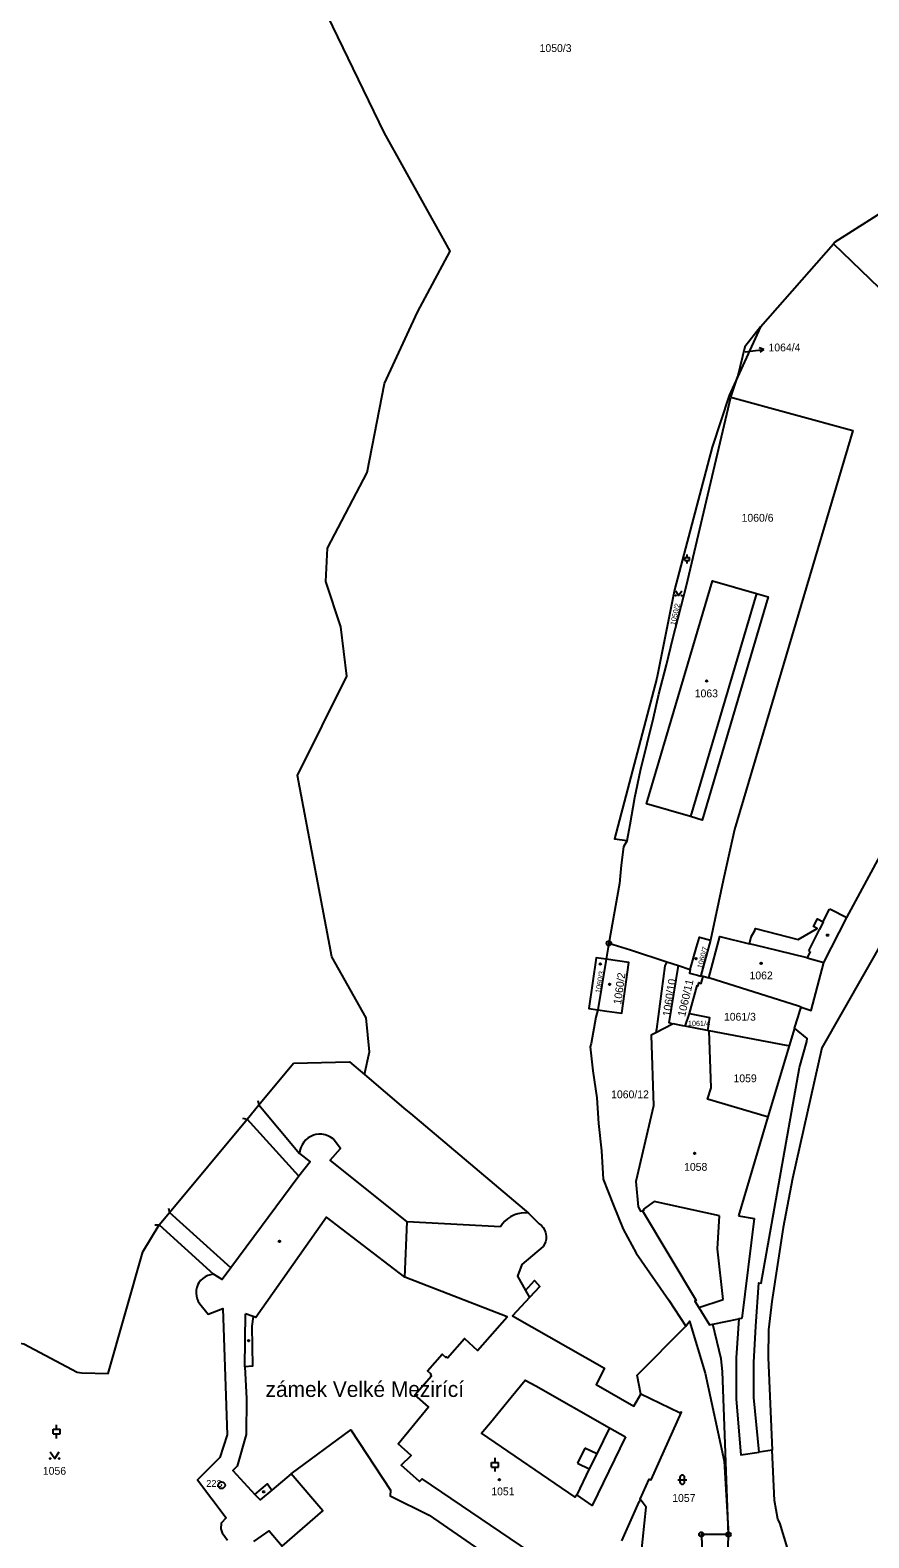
# Model space of a CAD drawing. Extents: x -644096 to -634268, y -1141430 to -1133463.
# Drawn here: x -639306.8 to -639124.2, y -1137978.7 to -1137650.6 of the extents above; entities that cross this region are included whole.
import ezdxf

# ---------------------------------------------------------------- set-up
doc = ezdxf.new("R2010")
doc.units = 0
for name, color, linetype in [('_CIVIL_CONSTRUCTION', 7, 'Continuous'), ('M_Svah_Nasyp', 7, 'Continuous'), ('M_Svah_Zarez', 7, 'Continuous'), ('spodek_zarez', 7, 'Continuous'), ('svrsek_osa_sjezdy', 7, 'Continuous'), ('svrsek_osa_terminal_VRT', 7, 'Continuous'), ('svrsek_osa_VRT', 7, 'Continuous'), ('svrsek_popisy_VRT', 7, 'Continuous'), ('terminal_VRT', 7, 'Continuous')]:
    doc.layers.add(name, color=color, linetype=linetype)

msp = doc.modelspace()

# ---------------------------------------------------------------- linework, layer by layer
at = {"layer": '_CIVIL_CONSTRUCTION'}
for centre, radius in [((-639180.77, -1137849.27), 0.5), ((-639180.77, -1137849.27), 0.0303), ((-639265.1, -1137967.2), 0.75), ((-639265.1, -1137967.2), 0.03), ((-639160.65, -1137977.92), 0.5), ((-639160.65, -1137977.92), 0.0303), ((-639154.74, -1137977.94), 0.5), ((-639154.74, -1137977.94), 0.0303)]:
    msp.add_circle(centre, radius, dxfattribs=at)
at = {"layer": 'M_Svah_Nasyp'}
for p, q in [((-639148.61, -1137773.17), (-639162.98, -1137821.7)), ((-639134.14, -1137844.59), (-639134.94, -1137846.25)), ((-639137.22, -1137850.95), (-639134.94, -1137846.25)), ((-639146.86, -1137850.19), (-639150.2, -1137849.37)), ((-639137.62, -1137852.47), (-639146.86, -1137850.19)), ((-639136.95, -1137851.08), (-639137.62, -1137852.47)), ((-639137.22, -1137850.95), (-639136.95, -1137851.08)), ((-639137.62, -1137852.47), (-639133.99, -1137853.42)), ((-639257.19, -1137883.45), (-639256.95, -1137884.42)), ((-639256.95, -1137884.42), (-639248.13, -1137895.03)), ((-639260.52, -1137887.35), (-639259.53, -1137887.52)), ((-639248.28, -1137899.96), (-639259.53, -1137887.52)), ((-639146.19, -1137887.07), (-639152.55, -1137908.6)), ((-639276.68, -1137906.9), (-639276.44, -1137907.87)), ((-639173.13, -1137907.26), (-639173.45, -1137907.49)), ((-639170.95, -1137905.48), (-639173.24, -1137907.1)), ((-639173.24, -1137907.1), (-639173.13, -1137907.26)), ((-639156.72, -1137908.57), (-639170.95, -1137905.48)), ((-639279.66, -1137910.53), (-639278.66, -1137910.55)), ((-639278.66, -1137910.55), (-639266.87, -1137921.3)), ((-639263.11, -1137919.9), (-639276.44, -1137907.87)), ((-639225.23, -1137921.93), (-639224.67, -1137909.87)), ((-639157.13, -1137915.73), (-639156.72, -1137908.57)), ((-639152.55, -1137908.6), (-639149.15, -1137909.14)), ((-639149.15, -1137909.14), (-639151.82, -1137930.91)), ((-639155.89, -1137926.81), (-639157.13, -1137915.73)), ((-639198.91, -1137924.86), (-639198.06, -1137926.37)), ((-639161.21, -1137928.54), (-639155.89, -1137926.81)), ((-639260.05, -1137941.47), (-639259.89, -1137929.93)), ((-639258.25, -1137930.49), (-639259.89, -1137929.93)), ((-639151.82, -1137930.91), (-639152.46, -1137931.03)), ((-639196.7, -1137945.61), (-639180.64, -1137954.69)), ((-639206.58, -1137953.53), (-639202.05, -1137948.05)), ((-639208.2, -1137955.49), (-639206.58, -1137953.53)), ((-639180.64, -1137954.69), (-639183.43, -1137960.37)), ((-639180.64, -1137954.69), (-639177.15, -1137956.66)), ((-639186, -1137959.11), (-639187.61, -1137962.38)), ((-639183.43, -1137960.37), (-639186, -1137959.11)), ((-639187.61, -1137962.38), (-639185.05, -1137963.64)), ((-639183.43, -1137960.37), (-639185.05, -1137963.64)), ((-639249.95, -1137964.76), (-639254.12, -1137968.25)), ((-639185.05, -1137963.64), (-639187.77, -1137969.27)), ((-639177.99, -1137979.29), (-639174.21, -1137970.84)), ((-639173.95, -1137970.25), (-639174.21, -1137970.84))]:
    msp.add_line(p, q, dxfattribs=at)
for points in [[(-639225.23, -1137921.93), (-639242.23, -1137908.86), (-639257.66, -1137930.69), (-639258.25, -1137930.49)], [(-639189.28, -1137988.61), (-639189.89, -1137988.23), (-639189.4, -1137987.5), (-639221.41, -1137965.81), (-639222.01, -1137966.41), (-639225.98, -1137962.87), (-639223.85, -1137960.77), (-639226.67, -1137958.19), (-639220.08, -1137950.16), (-639223.04, -1137947.55), (-639219.37, -1137943.38), (-639219.59, -1137943.19), (-639219.46, -1137943.04), (-639220.29, -1137942.31), (-639217.09, -1137938.68), (-639216.26, -1137939.41), (-639216.13, -1137939.26), (-639215.91, -1137939.46), (-639212.22, -1137935.28), (-639209.4, -1137937.9), (-639202.93, -1137930.57), (-639225.23, -1137921.93)], [(-639258.25, -1137930.49), (-639258.53, -1137932.57), (-639258.38, -1137941.31), (-639260.05, -1137941.47)], [(-639260.05, -1137941.47), (-639259.65, -1137948.35), (-639259.73, -1137956.17), (-639261.67, -1137963.05), (-639262.68, -1137964.04), (-639257.84, -1137969.21)], [(-639202.05, -1137948.05), (-639198.97, -1137944.32), (-639196.7, -1137945.61)], [(-639187.77, -1137969.27), (-639188.09, -1137969.83), (-639208.52, -1137955.88), (-639208.2, -1137955.49)], [(-639177.15, -1137956.66), (-639184.39, -1137971.6), (-639187.77, -1137969.27)], [(-639257.84, -1137969.21), (-639255.07, -1137966.94), (-639254.12, -1137968.25)], [(-639254.12, -1137968.25), (-639256.71, -1137970.42), (-639257.84, -1137969.21)]]:
    msp.add_lwpolyline(points, dxfattribs=at)
at = {"layer": 'M_Svah_Zarez'}
for centre in [(-639159.49, -1137792.19), (-639133.18, -1137847.5), (-639182.66, -1137853.77), (-639161.8, -1137852.64), (-639147.64, -1137853.63), (-639180.61, -1137858.21), (-639162.11, -1137894.97), (-639252.5, -1137914.12), (-639259.18, -1137935.75), (-639204.61, -1137965.99), (-639255.94, -1137968.65)]:
    msp.add_circle(centre, 0.175, dxfattribs=at)
at = {"layer": 'spodek_zarez'}
msp.add_circle((-638683.07, -1137056.85), 1378.08, dxfattribs=at)
at = {"layer": 'svrsek_osa_sjezdy'}
for p, q in [((-639164.26, -1137765.31), (-639163.26, -1137765.31)), ((-639164.26, -1137765.98), (-639164.26, -1137765.31)), ((-639164.26, -1137765.98), (-639163.26, -1137765.98)), ((-639163.76, -1137765.31), (-639163.76, -1137764.64)), ((-639163.76, -1137766.65), (-639163.76, -1137765.98)), ((-639163.26, -1137765.98), (-639163.26, -1137765.31)), ((-639301.75, -1137955.03), (-639300.25, -1137955.03)), ((-639301.75, -1137956.03), (-639301.75, -1137955.03)), ((-639301.75, -1137956.03), (-639300.25, -1137956.03)), ((-639301, -1137955.03), (-639301, -1137954.03)), ((-639301, -1137957.03), (-639301, -1137956.03)), ((-639300.25, -1137956.03), (-639300.25, -1137955.03)), ((-639206.32, -1137962.25), (-639204.82, -1137962.25)), ((-639206.32, -1137963.25), (-639206.32, -1137962.25)), ((-639206.32, -1137963.25), (-639204.82, -1137963.25)), ((-639205.57, -1137962.25), (-639205.57, -1137961.25)), ((-639205.57, -1137964.25), (-639205.57, -1137963.25)), ((-639204.82, -1137963.25), (-639204.82, -1137962.25)), ((-639165.8, -1137966), (-639163.8, -1137966)), ((-639165.3, -1137965.5), (-639165.3, -1137966.5)), ((-639164.3, -1137966.5), (-639164.3, -1137965.5))]:
    msp.add_line(p, q, dxfattribs=at)
for points in [[(-639166.26, -1137772.59), (-639165.59, -1137773.6), (-639164.92, -1137772.59)], [(-639302.43, -1137959.91), (-639301.43, -1137961.41), (-639300.43, -1137959.91)]]:
    msp.add_lwpolyline(points, dxfattribs=at)
for centre, radius in [((-639166.26, -1137773.6), 0.067), ((-639164.92, -1137773.6), 0.067), ((-639302.43, -1137961.41), 0.1), ((-639300.43, -1137961.41), 0.1)]:
    msp.add_circle(centre, radius, dxfattribs=at)
for centre, start, end in [((-639164.8, -1137965.5), 0, 180), ((-639164.8, -1137966.5), 180, 359.9879)]:
    msp.add_arc(centre, 0.5, start, end, dxfattribs=at)
at = {"layer": 'svrsek_osa_terminal_VRT'}
msp.add_arc((-642050.26, -1145189.6), 8802.25, 41.413152, 75.317049, dxfattribs=at)
at = {"layer": 'svrsek_popisy_VRT'}
for p, q in [((-639151.08, -1137720.56), (-639150, -1137720.42)), ((-639150, -1137720.42), (-639147.02, -1137720.05)), ((-639147.02, -1137720.05), (-639148.08, -1137719.68)), ((-639147.02, -1137720.05), (-639147.95, -1137720.67))]:
    msp.add_line(p, q, dxfattribs=at)
at = {"layer": 'terminal_VRT'}
for p, q in [((-639147.78, -1137715.12), (-639131.91, -1137697.05)), ((-639147.78, -1137715.12), (-639152.79, -1137726.05)), ((-639154.23, -1137730.46), (-639152.79, -1137726.05)), ((-639158.64, -1137848.6), (-639160.75, -1137856.29)), ((-639180.77, -1137849.27), (-639181.37, -1137852.73)), ((-639181.37, -1137852.73), (-639183.21, -1137863.74)), ((-639168.19, -1137853.29), (-639165.63, -1137854.14)), ((-639165.63, -1137854.14), (-639163.05, -1137855)), ((-639160.75, -1137856.29), (-639160.22, -1137856.45)), ((-639160.22, -1137856.45), (-639159.01, -1137856.82)), ((-639164.16, -1137867.33), (-639163.21, -1137864.53)), ((-639166.94, -1137866.88), (-639170.57, -1137868.74)), ((-639159.34, -1137868.27), (-639164.16, -1137867.33)), ((-639158.96, -1137868.34), (-639159.34, -1137868.27)), ((-639140.36, -1137867.71), (-639141.53, -1137871.61)), ((-639198.28, -1137907.99), (-639195.94, -1137910.34)), ((-639145.22, -1137959.56), (-639148.09, -1137960))]:
    msp.add_line(p, q, dxfattribs=at)
for points in [[(-639234.01, -1137877.81), (-639232.86, -1137872.91), (-639233.64, -1137865.46), (-639241.09, -1137852.22), (-639241.82, -1137848.34), (-639248.56, -1137812.78), (-639237.86, -1137791.15), (-639239.15, -1137780.41), (-639242.43, -1137770.55), (-639242, -1137763.26), (-639233.38, -1137746.84), (-639229.62, -1137727.42), (-639222.47, -1137711.96), (-639215.31, -1137698.64), (-639216.84, -1137695.9), (-639229.68, -1137672.84), (-639253.2, -1137624.2), (-639263.93, -1137592.62), (-639250.87, -1137579.15), (-639235.76, -1137573.59), (-639184.68, -1137555.83), (-639180.55, -1137554.36)], [(-639098.4, -1137675.63), (-639131.6, -1137696.7), (-639131.91, -1137697.05)], [(-639094.28, -1137733.48), (-639102, -1137725.87), (-639131.91, -1137697.05)], [(-639147.78, -1137715.12), (-639151.19, -1137719.49), (-639152.79, -1137726.05)], [(-639152.79, -1137726.05), (-639154.63, -1137730.05), (-639158.31, -1137741.3), (-639166.5, -1137772.35), (-639170.35, -1137791.55), (-639179.59, -1137826.53), (-639176.81, -1137826.89)], [(-639043.96, -1137725.53), (-639050.02, -1137738.52), (-639074.94, -1137774.99), (-639092.26, -1137798.07), (-639134.4, -1137872), (-639140.8, -1137900.48), (-639142.87, -1137911.09), (-639145.34, -1137927.24), (-639146, -1137933.41), (-639146.08, -1137939.4), (-639145.22, -1137959.56)], [(-639176.81, -1137826.89), (-639176.15, -1137823.41), (-639175.11, -1137817.52), (-639173.91, -1137811.69), (-639172.43, -1137805.78), (-639171.09, -1137800.24), (-639169.88, -1137795.03), (-639168.26, -1137788.7), (-639166.87, -1137782.97), (-639163.88, -1137771.38), (-639154.23, -1137730.46)], [(-639154.23, -1137730.46), (-639127.68, -1137737.69), (-639153.4, -1137824.54), (-639155.87, -1137835.64), (-639158.64, -1137848.6)], [(-639129.01, -1137843.67), (-639114.96, -1137817.73), (-639114.76, -1137817.82), (-639100.29, -1137794.25), (-639094.45, -1137785.26), (-639085.57, -1137772.14), (-639084.81, -1137771.06), (-639082.08, -1137767.28), (-639081.17, -1137766.45), (-639071.77, -1137758.66), (-639071.09, -1137757.9)], [(-639148.61, -1137773.17), (-639146.12, -1137773.91), (-639160.48, -1137822.48), (-639162.98, -1137821.7), (-639172.56, -1137818.89), (-639158.19, -1137770.4), (-639148.61, -1137773.17)], [(-639176.81, -1137826.89), (-639177.6, -1137828.28), (-639178.09, -1137832.28), (-639178.49, -1137836.23), (-639180.77, -1137849.27)], [(-639159.01, -1137856.82), (-639156.64, -1137847.78), (-639150.2, -1137849.37), (-639149.83, -1137847.87), (-639149.02, -1137846.52), (-639148.89, -1137846.04), (-639139.6, -1137848.45), (-639135.45, -1137846.04), (-639136.2, -1137845.64), (-639135.4, -1137843.98), (-639134.14, -1137844.59), (-639132.84, -1137841.9), (-639132.5, -1137841.84), (-639129.01, -1137843.67)], [(-639138.94, -1137863.18), (-639136.74, -1137863.88), (-639133.99, -1137853.42), (-639129.01, -1137843.67)], [(-639163.05, -1137855), (-639161.68, -1137850.13), (-639161.08, -1137847.93), (-639158.64, -1137848.6)], [(-639180.77, -1137849.27), (-639176.09, -1137850.67), (-639168.19, -1137853.29)], [(-639181.37, -1137852.73), (-639183.56, -1137852.42), (-639185.11, -1137863.47), (-639183.21, -1137863.74)], [(-639183.21, -1137863.74), (-639181.21, -1137864.02), (-639177.96, -1137864.47), (-639176.42, -1137853.42), (-639181.37, -1137852.73)], [(-639168.19, -1137853.29), (-639168.62, -1137854.15), (-639170.4, -1137867.94), (-639170.57, -1137868.74)], [(-639166.94, -1137866.88), (-639167.66, -1137866.56), (-639165.63, -1137854.14)], [(-639163.05, -1137855), (-639163.22, -1137855.77), (-639161.51, -1137856.24), (-639160.78, -1137856.44), (-639160.75, -1137856.29)], [(-639163.21, -1137864.53), (-639161.53, -1137858.48), (-639161.37, -1137858.53), (-639161.18, -1137857.84), (-639160.66, -1137857.99), (-639160.22, -1137856.45)], [(-639138.94, -1137863.18), (-639139.53, -1137862.99), (-639159.01, -1137856.82)], [(-639183.21, -1137863.74), (-639183.62, -1137865.37), (-639184.61, -1137871.11), (-639184.82, -1137871.78), (-639184.25, -1137877.05), (-639183.38, -1137882.89), (-639183.05, -1137888.51), (-639182.42, -1137894.46), (-639181.99, -1137900.6), (-639179.84, -1137906.09), (-639177.7, -1137911.49), (-639174.84, -1137916.73), (-639167.74, -1137926.91), (-639164.02, -1137932.58)], [(-639163.21, -1137864.53), (-639158.85, -1137865.39), (-639159.34, -1137868.27)], [(-639140.36, -1137867.71), (-639139.67, -1137865.48), (-639139.14, -1137863.8), (-639138.94, -1137863.18)], [(-639164.16, -1137867.33), (-639164.69, -1137867.22), (-639166.81, -1137866.81), (-639166.94, -1137866.88)], [(-639141.53, -1137871.61), (-639146.19, -1137887.07), (-639146.57, -1137886.96), (-639159.31, -1137883.2), (-639158.5, -1137880.74), (-639158.96, -1137868.34)], [(-639141.53, -1137871.61), (-639142.12, -1137871.5), (-639158.96, -1137868.34)], [(-639148.09, -1137960), (-639149.19, -1137948.11), (-639149.21, -1137940.52), (-639148.79, -1137932.6), (-639148.11, -1137923.19), (-639147.62, -1137923.27), (-639139.3, -1137876.31), (-639137.71, -1137870.64), (-639137.59, -1137869.96), (-639140.36, -1137867.71)], [(-639170.57, -1137868.74), (-639171.57, -1137869.26), (-639171.06, -1137884.63), (-639174.92, -1137901.14), (-639174.39, -1137906.62), (-639173.93, -1137907.59), (-639173.45, -1137907.49), (-639161.8, -1137927), (-639162.06, -1137927.16), (-639161.21, -1137928.54), (-639158.88, -1137932.33), (-639158.14, -1137932.14)], [(-639278.66, -1137910.55), (-639276.44, -1137907.87), (-639259.53, -1137887.52), (-639256.95, -1137884.42), (-639249.42, -1137875.35)], [(-639249.42, -1137875.35), (-639237.25, -1137875.05), (-639234.01, -1137877.81)], [(-639234.01, -1137877.81), (-639224.98, -1137885.5), (-639223.98, -1137886.34), (-639198.28, -1137907.99)], [(-639240.81, -1137891.85), (-639241.35, -1137891.46), (-639241.95, -1137891.16), (-639242.58, -1137890.95), (-639243.24, -1137890.83), (-639243.91, -1137890.82), (-639244.57, -1137890.9), (-639245.06, -1137891.03), (-639245.68, -1137891.29), (-639246.25, -1137891.64), (-639246.77, -1137892.06), (-639247.21, -1137892.56), (-639247.58, -1137893.12), (-639247.86, -1137893.73), (-639248.04, -1137894.37), (-639248.13, -1137895.03)], [(-639204.37, -1137910.99), (-639224.67, -1137909.87), (-639241.43, -1137896.46), (-639239.17, -1137893.95), (-639240.81, -1137891.85)], [(-639248.13, -1137895.03), (-639245.83, -1137896.8), (-639248.28, -1137899.96), (-639263.11, -1137919.9), (-639264.98, -1137922.41), (-639266.87, -1137921.3)], [(-639317.07, -1137937.27), (-639316.5, -1137937.47), (-639312.12, -1137935.8), (-639308.17, -1137936.47), (-639296.53, -1137942.57), (-639295.49, -1137942.74), (-639289.77, -1137942.92), (-639282.27, -1137916.39), (-639278.66, -1137910.55)], [(-639198.28, -1137907.99), (-639199.06, -1137907.94), (-639199.84, -1137907.99), (-639200.61, -1137908.14), (-639201.36, -1137908.38), (-639201.48, -1137908.44), (-639202.18, -1137908.79), (-639202.83, -1137909.23), (-639203.42, -1137909.75), (-639203.93, -1137910.34), (-639204.37, -1137910.99)], [(-639195.94, -1137910.34), (-639195.48, -1137910.71), (-639195.1, -1137911.15), (-639194.79, -1137911.65), (-639194.58, -1137912.2), (-639194.51, -1137912.47), (-639194.44, -1137913.05), (-639194.46, -1137913.64), (-639194.59, -1137914.21), (-639194.81, -1137914.75), (-639195.12, -1137915.25)], [(-639195.12, -1137915.25), (-639199.7, -1137919.16), (-639200.65, -1137921.74), (-639198.91, -1137924.86), (-639196.97, -1137922.69), (-639195.84, -1137923.96), (-639198.06, -1137926.37), (-639201.73, -1137930.38), (-639181.76, -1137941.77), (-639183.53, -1137945.3), (-639175.33, -1137950), (-639173.85, -1137947.41)], [(-639266.87, -1137921.3), (-639267.5, -1137921.39), (-639268.1, -1137921.57), (-639268.67, -1137921.85), (-639269.19, -1137922.22), (-639269.65, -1137922.66), (-639270.03, -1137923.16), (-639270.25, -1137923.56), (-639270.48, -1137924.15), (-639270.61, -1137924.77), (-639270.65, -1137925.41), (-639270.59, -1137926.04), (-639270.42, -1137926.65), (-639270.17, -1137927.23), (-639269.82, -1137927.76)], [(-639269.82, -1137927.76), (-639268.02, -1137930.01), (-639264.84, -1137928.75), (-639263.91, -1137956.23), (-639265.51, -1137961.14), (-639270.35, -1137966.02), (-639264.13, -1137974.33), (-639265.18, -1137975.47), (-639265.23, -1137976.73), (-639264.97, -1137977.56), (-639263.81, -1137979.16)], [(-639173.85, -1137947.41), (-639174.63, -1137943.26), (-639164.02, -1137932.58)], [(-639164.02, -1137932.58), (-639163.2, -1137931.54), (-639159.82, -1137942.8), (-639155.68, -1137961.94), (-639154.74, -1137977.94)], [(-639158.14, -1137932.14), (-639152.46, -1137931.03), (-639153.07, -1137939.52), (-639153.04, -1137948.45), (-639152.03, -1137960.61), (-639148.09, -1137960)], [(-639154.74, -1137977.94), (-639156.02, -1137942.49), (-639156.37, -1137939.73), (-639158.14, -1137932.14)], [(-639173.95, -1137970.25), (-639171.99, -1137965.88), (-639171.58, -1137966.07), (-639164.99, -1137951.3), (-639165.41, -1137951.45), (-639173.85, -1137947.41)], [(-639258.07, -1137979.45), (-639254.74, -1137977.15), (-639251.92, -1137980.47), (-639243.04, -1137972.79), (-639249.95, -1137964.76), (-639236.95, -1137955.17), (-639228.35, -1137968.32), (-639228.41, -1137969.51), (-639219.88, -1137973.73), (-639197.84, -1137988.96)], [(-639137.11, -1137996.12), (-639140.46, -1137985.58), (-639141.55, -1137981.66), (-639141.91, -1137980.88), (-639143.58, -1137975.39), (-639143.99, -1137974.6), (-639144.75, -1137970.5), (-639145.22, -1137959.56)], [(-639174.12, -1137985.92), (-639172.64, -1137971.97), (-639173.95, -1137970.25)], [(-639154.74, -1137977.94), (-639160.65, -1137977.92), (-639160.29, -1137990.9), (-639165.39, -1138000.1), (-639167.12, -1138002.25), (-639167.71, -1138004.94), (-639167.79, -1138005.23), (-639169.63, -1138004.42), (-639173.8, -1138001.56), (-639179.34, -1138014.57)], [(-639164.09, -1138028.08), (-639160.21, -1138019.97), (-639156.34, -1138008.16), (-639155.1, -1137991.03), (-639154.74, -1137977.94)]]:
    msp.add_lwpolyline(points, dxfattribs=at)

# ---------------------------------------------------------------- texts
at = {"layer": '_CIVIL_CONSTRUCTION'}
msp.add_text('222', height=1.5, dxfattribs=at).set_placement((-639268.44, -1137967.57))
at = {"layer": 'svrsek_osa_VRT'}
for s, height, p in [('1050/3', 1.7, (-639195.86, -1137655.31)), ('1064/4', 1.7, (-639146.03, -1137720.46)), ('1060/6', 1.7, (-639151.89, -1137757.53)), ('1063', 1.7, (-639162.09, -1137795.74)), ('1062', 1.7, (-639150.16, -1137857.12)), ('1061/3', 1.7, (-639155.73, -1137866.11)), ('1061/4', 1.14, (-639163.57, -1137867.28)), ('1059', 1.7, (-639153.65, -1137879.51)), ('1060/12', 1.7, (-639180.29, -1137883)), ('1058', 1.7, (-639164.41, -1137898.78)), ('1056', 1.7, (-639304, -1137964.93)), ('1051', 1.7, (-639206.38, -1137969.4)), ('1057', 1.7, (-639166.99, -1137970.83))]:
    msp.add_text(s, height=height, dxfattribs=at).set_placement(p)
for s, height, rotation, p in [('1050/2', 1.14, 77, (-639166.35, -1137780.16)), ('1060/7', 1.14, 75, (-639160.48, -1137854.83)), ('1060/3', 1.14, 80, (-639182.64, -1137860.19)), ('1060/2', 1.7, 82, (-639178.13, -1137862.67)), ('1060/10', 1.7, 81, (-639167.43, -1137865.28)), ('1060/11', 1.7, 77, (-639164.19, -1137865.35))]:
    msp.add_text(s, height=height, rotation=rotation, dxfattribs=at).set_placement(p)
at = {"layer": 'svrsek_popisy_VRT'}
msp.add_text('zámek Velké Mezirící', height=3.4, dxfattribs=at).set_placement((-639255.52, -1137948))

doc.saveas('drawing.dxf')
